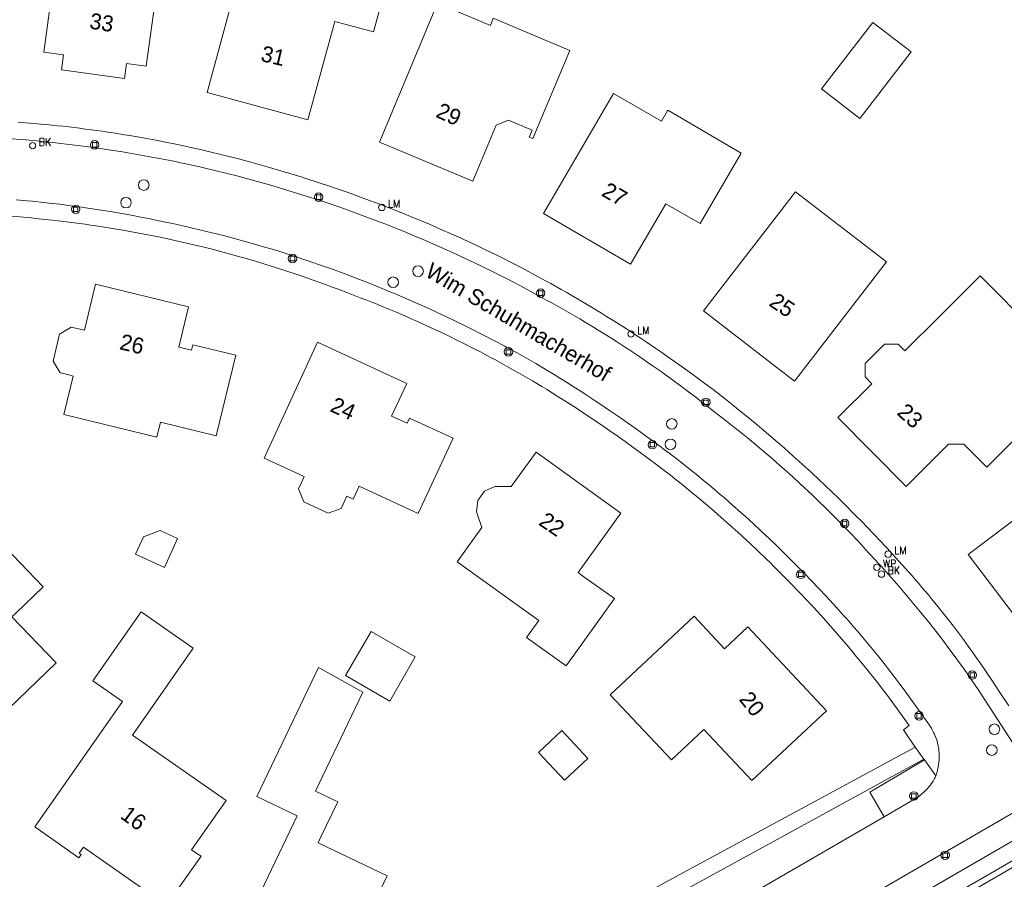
# Model space of a CAD drawing. Header units: metres. Extents: x 138165 to 154469, y 480134 to 494189.
# Tile 697 of 1056: x 146728 to 146805, y 487745 to 487813. Entities that reach past the tile are written whole.
import ezdxf

# ---------------------------------------------------------------- set-up
doc = ezdxf.new("R2010")
doc.units = ezdxf.units.M
doc.header["$LTSCALE"] = 0.001
doc.header["$MEASUREMENT"] = 0
for name, color, linetype, lineweight in [('Level 5', 7, 'Continuous', 0), ('TOP-L-topo objecten punt', 7, 'Continuous', 0), ('TOP-L-topo objecten vlak', 7, 'Continuous', 0), ('TOP-T-topo huisnummering naamgeving', 7, 'Continuous', 0)]:
    doc.layers.add(name, color=color, linetype=linetype, lineweight=lineweight)
doc.styles.add('Style-INTL_ISO', font='INTL_ISO.shx')
doc.styles.add('Style-STANDARD', font='STANDARD.shx')

# ---------------------------------------------------------------- blocks, each defined once
blk = doc.blocks.new('*U13')
at = {"layer": 'Level 5', "color": 7, "linetype": 'Continuous', "lineweight": 0}
blk.add_circle((0, 0), 0.0415, dxfattribs=at)
blk = doc.blocks.new('150')
at = {"layer": 'Level 5', "color": 7, "linetype": 'Continuous', "lineweight": 0}
blk.add_blockref('*U13', (0, 0), dxfattribs=at)
blk = doc.blocks.new('39')
at = {"layer": 'TOP-L-topo objecten punt', "color": 7, "linetype": 'Continuous', "lineweight": 0}
for p, q in [((0.0175, 0.0175), (-0.0175, 0.0175)), ((-0.0175, 0.0175), (-0.0175, -0.0175)), ((0.0175, 0.0175), (0.0175, -0.0175)), ((0.0175, -0.0175), (-0.0175, -0.0175))]:
    blk.add_line(p, q, dxfattribs=at)
blk.add_circle((0, 0), 0.0332, dxfattribs=at)
blk = doc.blocks.new('72')
at = {"layer": 'TOP-L-topo objecten punt', "color": 7, "linetype": 'Continuous', "lineweight": 0}
blk.add_circle((0, 0), 0.025, dxfattribs=at)
at = {"layer": 'TOP-L-topo objecten punt', "color": 7, "linetype": 'Continuous', "lineweight": 0, "style": 'Style-STANDARD'}
blk.add_text('BK', height=0.06, dxfattribs=at).set_placement((0.0483, 0))
blk = doc.blocks.new('73')
at = {"layer": 'TOP-L-topo objecten punt', "color": 7, "linetype": 'Continuous', "lineweight": 0}
blk.add_circle((0, 0), 0.025, dxfattribs=at)
at = {"layer": 'TOP-L-topo objecten punt', "color": 7, "linetype": 'Continuous', "lineweight": 0, "style": 'Style-STANDARD'}
blk.add_text('WP', height=0.06, dxfattribs=at).set_placement((0.0483, 0))
blk = doc.blocks.new('16')
at = {"layer": 'TOP-L-topo objecten punt', "color": 7, "linetype": 'Continuous', "lineweight": 0}
blk.add_circle((0, 0), 0.025, dxfattribs=at)
at = {"layer": 'TOP-L-topo objecten punt', "color": 7, "linetype": 'Continuous', "lineweight": 0, "style": 'Style-STANDARD'}
blk.add_text('LM', height=0.06, dxfattribs=at).set_placement((0.0483, 0))

msp = doc.modelspace()

# ---------------------------------------------------------------- linework, layer by layer
at = {"layer": 'TOP-L-topo objecten vlak', "flags": 128}
for points in [[(146731.322, 487809.887), (146731.159, 487808.698), (146736.113, 487808.021), (146736.275, 487809.21), (146737.811, 487809), (146739.288, 487819.799), (146732.947, 487820.666), (146732.981, 487820.914), (146733.8, 487826.908), (146728.846, 487827.585), (146727.966, 487821.145), (146731.235, 487820.698), (146729.786, 487810.097), (146731.322, 487809.887)], [(146749.882, 487818.311), (146746.746, 487819.167), (146746.458, 487818.111), (146745.683, 487818.323), (146742.577, 487806.939), (146750.488, 487804.781), (146752.596, 487812.509), (146755.635, 487811.679), (146757.635, 487819.011), (146754.162, 487819.959), (146753.16, 487816.283), (146749.594, 487817.256), (146749.699, 487817.642), (146749.882, 487818.311)], [(146768.065, 487803.994), (146767.833, 487803.44), (146768.128, 487803.317), (146771.027, 487810.234), (146765.019, 487812.752), (146764.787, 487812.198), (146760.65, 487813.932), (146756.089, 487803.049), (146763.412, 487799.98), (146765.252, 487804.37), (146766.22, 487804.767), (146768.065, 487803.994)], [(146793.752, 487804.886), (146790.745, 487807.209), (146794.78, 487812.432), (146797.787, 487810.109), (146793.752, 487804.886)], [(146774.446, 487806.862), (146768.96, 487797.443), (146775.786, 487793.467), (146778.554, 487798.22), (146781.233, 487796.66), (146784.454, 487802.19), (146778.699, 487805.542), (146778.196, 487804.678), (146774.446, 487806.862)], [(146805.435, 487758.848), (146804.684, 487759.973), (146804.257, 487760.63), (146804.041, 487760.956), (146803.604, 487761.607), (146803.383, 487761.93), (146803.16, 487762.252), (146802.936, 487762.573), (146802.71, 487762.893), (146802.253, 487763.53), (146801.79, 487764.161), (146801.32, 487764.788), (146801.083, 487765.1), (146800.603, 487765.72), (146800.361, 487766.028), (146799.873, 487766.64), (146799.378, 487767.247), (146799.128, 487767.549), (146798.876, 487767.849), (146798.624, 487768.148), (146798.369, 487768.446), (146798.113, 487768.743), (146797.856, 487769.038), (146797.337, 487769.625), (146797.075, 487769.916), (146796.811, 487770.206), (146796.546, 487770.494), (146795.887, 487771.207), (146795.248, 487771.892), (146794.926, 487772.232), (146794.277, 487772.909), (146793.951, 487773.245), (146793.294, 487773.914), (146792.631, 487774.577), (146791.962, 487775.234), (146791.626, 487775.56), (146790.949, 487776.209), (146790.609, 487776.531), (146789.924, 487777.171), (146789.233, 487777.805), (146788.538, 487778.433), (146787.837, 487779.055), (146787.484, 487779.364), (146786.775, 487779.977), (146786.061, 487780.584), (146785.702, 487780.885), (146784.98, 487781.483), (146784.253, 487782.074), (146783.887, 487782.368), (146783.339, 487782.803), (146782.975, 487783.086), (146782.244, 487783.647), (146781.877, 487783.925), (146781.508, 487784.202), (146780.768, 487784.75), (146780.396, 487785.022), (146779.648, 487785.56), (146778.896, 487786.092), (146778.518, 487786.356), (146778.139, 487786.618), (146777.759, 487786.878), (146776.995, 487787.393), (146776.611, 487787.649), (146775.841, 487788.154), (146775.454, 487788.405), (146774.677, 487788.9), (146773.896, 487789.389), (146773.504, 487789.631), (146773.111, 487789.871), (146772.716, 487790.109), (146772.321, 487790.346), (146771.925, 487790.581), (146771.129, 487791.046), (146770.73, 487791.276), (146770.329, 487791.504), (146769.526, 487791.955), (146769.123, 487792.177), (146768.313, 487792.618), (146767.5, 487793.051), (146767.092, 487793.265), (146766.273, 487793.688), (146765.929, 487793.863), (146765.094, 487794.276), (146764.674, 487794.48), (146763.834, 487794.882), (146762.99, 487795.277), (146762.142, 487795.665), (146761.717, 487795.856), (146760.865, 487796.232), (146760.009, 487796.602), (146759.58, 487796.784), (146758.72, 487797.142), (146757.856, 487797.493), (146756.99, 487797.837), (146756.556, 487798.006), (146756.121, 487798.173), (146755.685, 487798.338), (146754.811, 487798.663), (146753.935, 487798.98), (146753.496, 487799.136), (146752.616, 487799.442), (146752.174, 487799.592), (146751.29, 487799.887), (146750.404, 487800.174), (146749.959, 487800.315), (146749.069, 487800.59), (146748.623, 487800.725), (146747.729, 487800.989), (146747.282, 487801.119), (146746.385, 487801.371), (146746.011, 487801.474), (146745.159, 487801.702), (146744.732, 487801.813), (146743.876, 487802.029), (146743.448, 487802.134), (146743.019, 487802.237), (146742.16, 487802.438), (146741.299, 487802.631), (146740.868, 487802.724), (146740.005, 487802.905), (146739.572, 487802.993), (146738.707, 487803.162), (146738.273, 487803.244), (146737.405, 487803.401), (146736.971, 487803.477), (146736.536, 487803.551), (146736.1, 487803.623), (146735.229, 487803.76), (146734.793, 487803.826), (146734.356, 487803.89), (146733.92, 487803.952), (146733.483, 487804.012), (146733.045, 487804.07), (146732.608, 487804.126), (146731.732, 487804.232), (146731.294, 487804.282), (146730.855, 487804.33), (146729.978, 487804.421), (146729.539, 487804.463), (146728.66, 487804.541), (146727.781, 487804.611)], [(146757.421, 487722.471), (146808.338, 487751.972), (146803.265, 487759.784), (146803.031, 487760.132), (146802.57, 487760.808), (146802.336, 487761.144), (146801.865, 487761.814), (146801.627, 487762.147), (146801.146, 487762.809), (146800.658, 487763.467), (146800.412, 487763.794), (146799.914, 487764.444), (146799.411, 487765.089), (146799.157, 487765.41), (146798.901, 487765.73), (146798.644, 487766.048), (146798.385, 487766.365), (146797.862, 487766.996), (146797.599, 487767.309), (146797.334, 487767.621), (146797.068, 487767.932), (146796.8, 487768.241), (146796.259, 487768.856), (146795.986, 487769.162), (146795.437, 487769.769), (146795.16, 487770.07), (146795.01, 487770.239), (146794.443, 487770.866), (146793.871, 487771.488), (146793.582, 487771.797), (146793.001, 487772.41), (146792.708, 487772.715), (146792.119, 487773.32), (146791.523, 487773.92), (146791.223, 487774.218), (146790.922, 487774.514), (146790.619, 487774.809), (146790.315, 487775.103), (146790.01, 487775.395), (146789.395, 487775.974), (146789.085, 487776.262), (146788.462, 487776.833), (146787.833, 487777.398), (146787.517, 487777.678), (146787.199, 487777.957), (146786.88, 487778.234), (146786.56, 487778.51), (146785.916, 487779.057), (146785.266, 487779.598), (146784.939, 487779.866), (146784.282, 487780.397), (146783.952, 487780.661), (146783.287, 487781.183), (146782.618, 487781.698), (146782.281, 487781.954), (146781.884, 487782.27), (146781.22, 487782.791), (146780.886, 487783.049), (146780.214, 487783.56), (146779.876, 487783.814), (146779.197, 487784.315), (146778.856, 487784.564), (146778.514, 487784.811), (146778.17, 487785.056), (146777.48, 487785.542), (146777.133, 487785.782), (146776.435, 487786.258), (146775.733, 487786.727), (146775.381, 487786.959), (146774.672, 487787.418), (146774.316, 487787.645), (146773.959, 487787.87), (146773.242, 487788.315), (146772.882, 487788.536), (146772.159, 487788.971), (146771.796, 487789.186), (146771.066, 487789.611), (146770.7, 487789.821), (146770.333, 487790.029), (146769.595, 487790.44), (146769.225, 487790.643), (146768.854, 487790.844), (146768.188, 487791.21), (146767.397, 487791.637), (146766.602, 487792.056), (146766.203, 487792.264), (146765.403, 487792.672), (146765.001, 487792.874), (146764.195, 487793.273), (146763.385, 487793.664), (146762.979, 487793.856), (146762.165, 487794.237), (146761.347, 487794.61), (146760.526, 487794.975), (146759.701, 487795.334), (146758.873, 487795.685), (146758.043, 487796.028), (146757.209, 487796.365), (146756.791, 487796.53), (146755.953, 487796.855), (146755.533, 487797.015), (146755.112, 487797.172), (146754.268, 487797.483), (146753.845, 487797.635), (146752.997, 487797.934), (146752.147, 487798.225), (146751.294, 487798.509), (146750.438, 487798.785), (146750.009, 487798.92), (146748.837, 487799.283), (146747.991, 487799.537), (146747.567, 487799.661), (146746.717, 487799.904), (146745.866, 487800.139), (146745.012, 487800.366), (146744.157, 487800.585), (146743.299, 487800.797), (146742.439, 487801), (146742.009, 487801.099), (146741.147, 487801.292), (146740.283, 487801.476), (146739.85, 487801.565), (146738.984, 487801.738), (146738.55, 487801.821), (146737.682, 487801.982), (146736.812, 487802.135), (146735.94, 487802.28), (146735.068, 487802.417), (146734.194, 487802.546), (146733.756, 487802.608), (146733.319, 487802.667), (146732.443, 487802.781), (146731.566, 487802.886), (146731.127, 487802.936), (146730.248, 487803.029), (146729.809, 487803.073), (146729.218, 487803.135), (146728.35, 487803.22), (146727.916, 487803.259), (146727.047, 487803.332)], [(146781.5, 487789.821), (146788.621, 487784.319), (146795.837, 487793.656), (146788.715, 487799.159), (146781.5, 487789.821)], [(146727.617, 487798.522), (146728.476, 487798.446), (146728.905, 487798.405), (146729.763, 487798.317), (146730.192, 487798.27), (146731.048, 487798.17), (146731.904, 487798.062), (146732.758, 487797.947), (146733.231, 487797.878), (146734.125, 487797.741), (146735.018, 487797.596), (146735.464, 487797.521), (146735.909, 487797.444), (146736.799, 487797.283), (146737.243, 487797.2), (146738.131, 487797.028), (146738.574, 487796.939), (146739.46, 487796.755), (146739.902, 487796.66), (146740.785, 487796.464), (146741.225, 487796.363), (146742.105, 487796.156), (146742.984, 487795.941), (146743.86, 487795.718), (146744.734, 487795.487), (146745.171, 487795.369), (146746.042, 487795.126), (146746.477, 487795.002), (146746.911, 487794.876), (146747.778, 487794.619), (146748.21, 487794.487), (146749.074, 487794.218), (146749.589, 487794.053), (146750.022, 487793.909), (146750.885, 487793.615), (146751.315, 487793.465), (146752.174, 487793.16), (146753.031, 487792.847), (146753.884, 487792.526), (146754.31, 487792.363), (146755.159, 487792.032), (146756.006, 487791.693), (146756.849, 487791.346), (146757.27, 487791.17), (146758.109, 487790.813), (146758.944, 487790.448), (146759.777, 487790.075), (146760.192, 487789.887), (146760.606, 487789.696), (146761.019, 487789.503), (146761.843, 487789.113), (146762.254, 487788.915), (146762.664, 487788.716), (146763.481, 487788.311), (146763.888, 487788.106), (146764.294, 487787.899), (146765.104, 487787.48), (146765.91, 487787.054), (146766.137, 487786.932), (146766.878, 487786.523), (146767.247, 487786.316), (146767.981, 487785.897), (146768.347, 487785.684), (146769.076, 487785.255), (146769.801, 487784.818), (146770.162, 487784.597), (146770.88, 487784.151), (146771.238, 487783.925), (146771.95, 487783.468), (146772.304, 487783.237), (146773.01, 487782.77), (146773.361, 487782.534), (146773.711, 487782.296), (146774.195, 487781.963), (146774.911, 487781.478), (146775.622, 487780.987), (146776.329, 487780.489), (146777.03, 487779.984), (146777.728, 487779.473), (146778.42, 487778.956), (146779.108, 487778.432), (146779.791, 487777.902), (146780.469, 487777.365), (146780.806, 487777.095), (146781.476, 487776.549), (146782.141, 487775.997), (146782.802, 487775.438), (146783.13, 487775.157), (146783.457, 487774.874), (146783.782, 487774.59), (146784.429, 487774.017), (146784.751, 487773.728), (146785.39, 487773.146), (146786.023, 487772.557), (146786.338, 487772.261), (146786.651, 487771.964), (146787.274, 487771.364), (146787.583, 487771.062), (146788.198, 487770.453), (146788.503, 487770.147), (146788.806, 487769.84), (146789.101, 487769.538), (146789.391, 487769.247), (146789.966, 487768.661), (146790.535, 487768.069), (146791.099, 487767.471), (146791.378, 487767.171), (146791.933, 487766.565), (146792.482, 487765.954), (146792.754, 487765.646), (146793.294, 487765.028), (146793.561, 487764.716), (146794.092, 487764.089), (146794.355, 487763.774), (146794.617, 487763.457), (146795.135, 487762.821), (146795.647, 487762.179), (146795.901, 487761.856), (146796.153, 487761.532), (146796.653, 487760.88), (146796.9, 487760.552), (146797.146, 487760.223), (146797.5, 487759.743), (146799.209, 487757.335), (146799.261, 487757.258), (146799.36, 487757.101), (146799.407, 487757.02), (146799.452, 487756.939), (146799.537, 487756.774), (146799.577, 487756.69), (146799.615, 487756.605), (146799.686, 487756.433), (146799.749, 487756.258), (146799.778, 487756.17), (146799.829, 487755.991), (146799.852, 487755.901), (146799.893, 487755.719), (146799.91, 487755.628), (146799.938, 487755.444), (146799.949, 487755.352), (146799.966, 487755.167), (146799.974, 487754.981), (146799.975, 487754.795), (146799.967, 487754.609), (146799.952, 487754.424), (146799.928, 487754.239), (146799.897, 487754.056), (146799.878, 487753.965), (146799.835, 487753.784), (146799.784, 487753.605), (146799.756, 487753.517), (146799.707, 487753.378)], [(146727.033, 487797.251), (146727.907, 487797.179), (146728.78, 487797.099), (146729.623, 487797.017), (146730.474, 487796.926), (146730.898, 487796.878), (146731.748, 487796.775), (146732.172, 487796.721), (146733.019, 487796.606), (146733.443, 487796.546), (146733.866, 487796.483), (146734.711, 487796.353), (146735.133, 487796.285), (146735.976, 487796.142), (146736.818, 487795.992), (146737.239, 487795.914), (146737.659, 487795.834), (146738.498, 487795.668), (146738.917, 487795.582), (146739.753, 487795.405), (146740.171, 487795.313), (146741.005, 487795.123), (146741.421, 487795.026), (146742.252, 487794.825), (146743.082, 487794.616), (146743.909, 487794.399), (146744.322, 487794.288), (146745.146, 487794.06), (146745.558, 487793.943), (146746.379, 487793.703), (146747.197, 487793.456), (146748.014, 487793.201), (146748.827, 487792.938), (146749.639, 487792.668), (146750.044, 487792.53), (146750.448, 487792.39), (146751.254, 487792.104), (146751.656, 487791.959), (146752.458, 487791.662), (146752.858, 487791.511), (146753.656, 487791.203), (146753.924, 487791.103), (146754.719, 487790.8), (146755.115, 487790.646), (146755.51, 487790.49), (146755.904, 487790.332), (146756.298, 487790.173), (146756.691, 487790.011), (146757.475, 487789.683), (146758.255, 487789.347), (146758.644, 487789.176), (146759.033, 487789.004), (146759.807, 487788.653), (146760.193, 487788.475), (146760.962, 487788.114), (146761.727, 487787.745), (146762.109, 487787.558), (146762.869, 487787.178), (146763.248, 487786.986), (146763.626, 487786.792), (146764.003, 487786.596), (146764.754, 487786.199), (146765.128, 487785.998), (146765.874, 487785.59), (146766.615, 487785.175), (146766.985, 487784.965), (146767.721, 487784.54), (146768.087, 487784.325), (146768.817, 487783.889), (146769.18, 487783.669), (146769.542, 487783.447), (146769.903, 487783.223), (146770.622, 487782.77), (146771.337, 487782.311), (146771.693, 487782.079), (146772.048, 487781.845), (146773.167, 487781.096), (146773.534, 487780.847), (146774.265, 487780.346), (146774.629, 487780.093), (146774.992, 487779.838), (146775.353, 487779.581), (146776.072, 487779.064), (146776.43, 487778.802), (146777.143, 487778.275), (146777.85, 487777.741), (146778.202, 487777.471), (146778.903, 487776.928), (146779.251, 487776.654), (146779.944, 487776.101), (146780.632, 487775.542), (146780.974, 487775.26), (146781.654, 487774.692), (146782.329, 487774.117), (146782.886, 487773.632), (146783.542, 487773.052), (146784.192, 487772.466), (146784.836, 487771.874), (146785.157, 487771.575), (146785.793, 487770.975), (146786.424, 487770.368), (146786.737, 487770.063), (146787.049, 487769.756), (146787.669, 487769.138), (146787.977, 487768.826), (146788.283, 487768.514), (146788.892, 487767.885), (146789.194, 487767.568), (146789.494, 487767.25), (146790.091, 487766.609), (146790.682, 487765.964), (146791.267, 487765.313), (146791.846, 487764.656), (146792.133, 487764.326), (146792.703, 487763.662), (146792.986, 487763.328), (146793.607, 487762.582), (146793.825, 487762.318), (146794.376, 487761.638), (146794.921, 487760.953), (146795.239, 487760.548), (146795.46, 487760.264), (146795.993, 487759.569), (146797.624, 487757.308), (146797.187, 487756.977), (146798.097, 487755.621)], [(146800.708, 487779.372), (146801.909, 487779.369), (146803.707, 487777.56), (146808.65, 487782.474), (146809.179, 487781.943), (146811.778, 487783.909), (146803.186, 487792.552), (146799.959, 487789.344), (146797.279, 487786.679), (146796.75, 487787.211), (146795.688, 487787.214), (146794.164, 487785.699), (146794.161, 487784.638), (146794.69, 487784.106), (146792.016, 487781.448), (146797.374, 487776.058), (146800.708, 487779.372)], [(146731.014, 487787.981), (146730.505, 487785.888), (146731.067, 487784.961), (146731.654, 487784.818), (146732.091, 487784.712), (146731.358, 487781.7), (146738.645, 487779.926), (146738.929, 487781.092), (146743.302, 487780.027), (146744.839, 487786.342), (146741.471, 487787.162), (146741.367, 487786.735), (146740.362, 487786.98), (146741.128, 487790.128), (146733.841, 487791.902), (146732.964, 487788.297), (146731.94, 487788.546), (146731.014, 487787.981)], [(146888.567, 487786.999), (146889.935, 487788.282), (146883.82, 487791.967), (146854.992, 487775.273), (146813.292, 487751.096), (146758.669, 487719.522), (146779.97, 487714.032)], [(146823.643, 487714.646), (146818.154, 487724.254), (146801.24, 487709.12), (146759.927, 487719.701), (146883.735, 487791.334), (146889.213, 487788.224), (146834.767, 487739.273), (146842.465, 487724.885), (146823.643, 487714.646)], [(146751.237, 487787.362), (146747.046, 487778.283), (146750.196, 487776.828), (146749.986, 487776.374), (146749.755, 487775.872), (146750.156, 487774.843), (146752.062, 487773.963), (146753.106, 487774.325), (146753.547, 487775.282), (146754.037, 487775.056), (146754.506, 487776.073), (146759.137, 487773.935), (146761.861, 487779.836), (146758.438, 487781.416), (146758.254, 487781.017), (146757.046, 487781.575), (146758.228, 487784.135), (146751.237, 487787.362)], [(146774.516, 487767.262), (146772.121, 487768.983), (146771.674, 487769.304), (146775.027, 487773.97), (146768.368, 487778.755), (146766.427, 487776.055), (146765.14, 487776.063), (146764.32, 487775.692), (146763.795, 487774.961), (146763.706, 487774.065), (146764.123, 487772.849), (146762.182, 487770.148), (146768.581, 487765.549), (146767.621, 487764.213), (146770.723, 487761.984), (146774.516, 487767.262)], [(146814.218, 487773.467), (146811.187, 487777.476), (146802.253, 487770.721), (146807.101, 487764.31), (146810.378, 487766.787), (146810.318, 487766.867), (146811.448, 487766.78), (146811.967, 487767.172), (146813.474, 487765.178), (146812.278, 487764.274), (146812.489, 487763.995), (146820.539, 487770.08), (146816.611, 487775.276), (146814.218, 487773.467)], [(146729.736, 487768.182), (146725.512, 487772.582), (146720.282, 487767.562), (146722.705, 487765.037), (146717.98, 487760.501), (146720.473, 487757.904), (146720.261, 487757.132), (146720.438, 487756.352), (146720.957, 487755.811), (146721.729, 487755.603), (146722.509, 487755.783), (146723.243, 487755.018), (146730.746, 487762.22), (146727.283, 487765.827), (146727.572, 487766.104), (146729.736, 487768.182)], [(146736.97, 487770.749), (146739.231, 487769.705), (146740.275, 487771.966), (146738.913, 487772.595), (146737.599, 487772.111), (146736.97, 487770.749)], [(146729.07, 487749.368), (146732.535, 487746.942), (146732.718, 487747.205), (146732.563, 487747.314), (146732.895, 487747.789), (146738.679, 487743.74), (146739.304, 487744.633), (146740.041, 487744.116), (146742.106, 487747.066), (146741.778, 487747.295), (146741.369, 487747.582), (146744.07, 487751.44), (146736.738, 487756.573), (146741.498, 487763.372), (146737.402, 487766.24), (146733.617, 487760.833), (146735.952, 487759.199), (146729.07, 487749.368)], [(146782.774, 487763.733), (146780.755, 487765.885), (146774.19, 487759.728), (146778.979, 487754.622), (146781.532, 487757.016), (146785.295, 487753.004), (146791.13, 487758.477), (146784.973, 487765.042), (146783.15, 487763.332), (146782.774, 487763.733)], [(146758.906, 487762.705), (146755.438, 487764.697), (146753.445, 487761.229), (146756.914, 487759.237), (146758.906, 487762.705)], [(146754.372, 487740.673), (146756.701, 487745.544), (146751.289, 487748.132), (146751.505, 487748.583), (146752.82, 487751.335), (146751.088, 487752.163), (146754.801, 487759.931), (146751.318, 487761.873), (146746.483, 487751.759), (146749.64, 487750.25), (146744.464, 487739.424), (146751.321, 487736.146), (146753.65, 487741.018), (146754.372, 487740.673)], [(146770.611, 487753.023), (146768.558, 487755.211), (146770.382, 487756.921), (146772.434, 487754.734), (146770.611, 487753.023)], [(146752.669, 487730.956), (146779.637, 487745.639), (146798.097, 487755.621)], [(146798.097, 487755.621), (146798.765, 487754.687)], [(146798.765, 487754.687), (146754.308, 487730.343)], [(146798.809, 487754.625), (146794.525, 487752.102), (146795.664, 487750.173)], [(146798.765, 487754.687), (146798.809, 487754.625)], [(146799.707, 487753.378), (146798.809, 487754.625)], [(146795.664, 487750.173), (146798.294, 487751.697), (146798.376, 487751.759), (146798.536, 487751.887), (146798.614, 487751.953), (146798.766, 487752.091), (146798.84, 487752.161), (146798.984, 487752.307), (146799.053, 487752.382), (146799.188, 487752.537), (146799.253, 487752.616), (146799.351, 487752.74), (146799.444, 487752.879), (146799.488, 487752.95), (146799.53, 487753.021), (146799.609, 487753.168), (146799.646, 487753.243), (146799.707, 487753.378)], [(146751.243, 487722.34), (146751.648, 487722.196), (146751.96, 487722.087), (146752.273, 487721.98), (146752.9, 487721.773), (146753.529, 487721.572), (146754.161, 487721.38), (146754.478, 487721.287), (146754.795, 487721.195), (146755.431, 487721.018), (146755.75, 487720.932), (146756.07, 487720.849), (146756.389, 487720.767), (146756.71, 487720.687), (146757.352, 487720.533), (146757.674, 487720.459), (146810.387, 487750.976)], [(146795.664, 487750.173), (146758.657, 487728.725)]]:
    msp.add_lwpolyline(points, dxfattribs=at)

# ---------------------------------------------------------------- block references
at = {"layer": 'TOP-L-topo objecten punt', "xscale": 10, "yscale": 10, "zscale": 10}
for name, p in [('72', (146728.906, 487802.762)), ('39', (146733.766, 487802.836)), ('150', (146737.616, 487799.68)), ('150', (146736.224, 487798.304)), ('39', (146751.329, 487798.73)), ('16', (146756.278, 487797.926)), ('39', (146732.284, 487797.781)), ('39', (146749.281, 487793.918)), ('150', (146759.12, 487792.928)), ('150', (146757.168, 487792.064)), ('39', (146768.732, 487791.203)), ('16', (146775.818, 487788.003)), ('39', (146766.214, 487786.602)), ('39', (146781.679, 487782.651)), ('150', (146779.008, 487780.96)), ('39', (146777.49, 487779.328)), ('150', (146778.912, 487779.36)), ('39', (146792.565, 487773.157)), ('16', (146795.969, 487770.748)), ('73', (146795.088, 487769.717)), ('72', (146795.446, 487769.185)), ('39', (146789.129, 487769.165)), ('39', (146802.565, 487761.276)), ('39', (146798.394, 487758.074)), ('150', (146804.304, 487757.024)), ('150', (146804.096, 487755.392)), ('39', (146797.981, 487751.8)), ('39', (146800.44, 487747.145))]:
    msp.add_blockref(name, p, dxfattribs=at)

# ---------------------------------------------------------------- texts
at = {"layer": 'TOP-T-topo huisnummering naamgeving', "style": 'Style-INTL_ISO'}
for s, rotation, p in [('33', 350.9, (146733.305, 487811.957)), ('31', 346.8, (146746.718, 487809.412)), ('29', 335.9, (146760.433, 487805.044)), ('27', 330.3, (146773.427, 487798.883)), ('Wim Schuhmacherhof', 329.4, (146759.593, 487792.584)), ('25', 325.9, (146786.548, 487790.281)), ('26', 346.8, (146735.656, 487786.822)), ('24', 335.9, (146752.146, 487781.976)), ('23', 318.2, (146796.588, 487781.748)), ('22', 325.9, (146768.495, 487773.097)), ('20', 309.1, (146784.23, 487759.345)), ('16', 323.6, (146735.707, 487750.112))]:
    msp.add_text(s, height=1.25, rotation=rotation, dxfattribs=at).set_placement(p)

doc.saveas('drawing.dxf')
